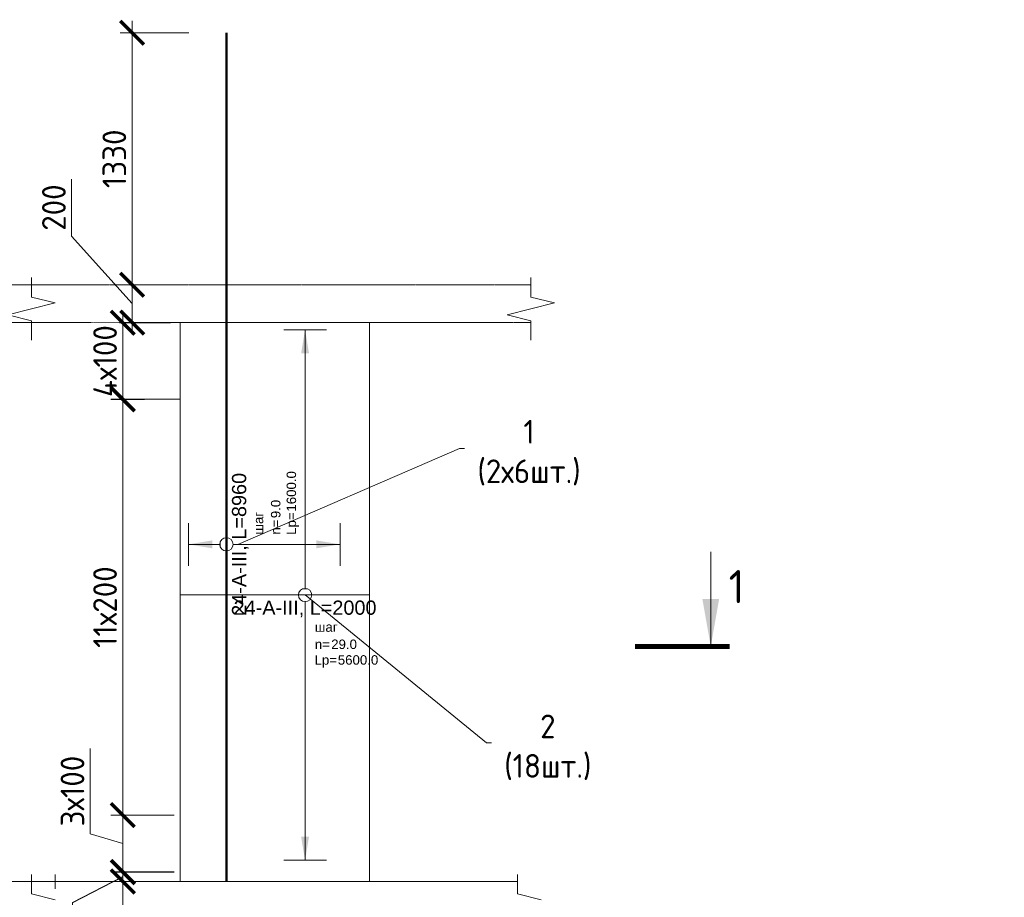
# Model space of a CAD drawing. Header units: millimetres. Extents: x 369815 to 1481759, y -423071 to -27917.
# Tile 209 of 380: x 637933 to 648328, y -325599 to -316336. Entities that reach past the tile are written whole.
import ezdxf
from ezdxf import colors
from ezdxf.entities.mleader import LeaderData, LeaderLine
from ezdxf.enums import TextEntityAlignment as Align
from ezdxf.math import Vec2, Vec3

# ---------------------------------------------------------------- set-up
doc = ezdxf.new("R2010")
doc.units = ezdxf.units.MM
doc.set_wipeout_variables(frame=1)
doc.linetypes.add('01 Штриховая _4 мм_', pattern=[6, 3.5, -2.5])
for name, color, linetype, lineweight in [('AF_Perekritie', 90, 'Continuous', 18), ('AF_Stena', 90, 'Continuous', 18), ('KR_Fundament', 253, 'Continuous', 18), ('АрмСтер', 2, 'Continuous', 50), ('Выноски', 20, 'Continuous', 20), ('подоснова', 151, 'Continuous', 5), ('РАЗМЕРЫ', 1, 'Continuous', 9)]:
    doc.layers.add(name, color=color, linetype=linetype, lineweight=lineweight)
doc.layers.add('АрмСтер_атрибуты', color=2, linetype='Continuous', lineweight=0, plot=False)
doc.styles.add('GOST-2.304_Type-B', font='GOST_Common.ttf')
doc.styles.get("Standard").update_dxf_attribs({"font": 'arial.ttf'})
doc.styles.add('Аннотативный', font='arial.ttf')
doc.dimstyles.new('мой 25', dxfattribs={"dimscale": 100, "dimtxt": 2.5, "dimasz": 2.5, "dimexe": 1.25, "dimexo": 0.625, "dimtad": 1, "dimdec": 0, "dimlfac": 0.5, "dimtxsty": 'GOST-2.304_Type-B', "dimblk": 'ARCHTICK', "dimcen": 2.5, "dimdle": 1.25, "dimaunit": 1, "dimadec": 1, "dimazin": 2, "dimtfac": 1, "dimtdec": 0, "dimtmove": 1, "dimatfit": 3, "dimfxl": 6, "dimfxlon": 1, "dimtfill": 1, "dimlwd": -1, "dimlwe": -1, "dimarcsym": 0})

# ---------------------------------------------------------------- blocks, each defined once
blk = doc.blocks.new('_None')
blk = doc.blocks.new('_ArchTick')
at = {"color": 0, "linetype": 'ByBlock', "const_width": 0.15}
blk.add_lwpolyline([(-0.5, -0.5), (0.5, 0.5)], dxfattribs=at)
blk = doc.blocks.new('*D1594')
at = {"layer": 'DEFPOINTS', "color": 0, "transparency": 16777216}
for p in [(639120, -319133), (639588, -319133), (639588, -319533)]:
    blk.add_point(p, dxfattribs=at)
at = {"layer": 'РАЗМЕРЫ', "color": 0, "linetype": 'Continuous', "transparency": 16777216}
for p, q in [((638481, -318619), (638481, -318019)), ((639120, -319333), (638481, -318619)), ((639120, -319658), (639120, -319008)), ((639526, -319133), (638995, -319133)), ((639526, -319533), (638995, -319533))]:
    blk.add_line(p, q, dxfattribs=at)
at = {"layer": 'РАЗМЕРЫ', "color": 0, "transparency": 16777216, "xscale": 250, "yscale": 250, "zscale": 250}
for p, rotation in [((639120, -319133), 90), ((639120, -319533), 270)]:
    blk.add_blockref('_ArchTick', p, dxfattribs=dict(at, rotation=rotation))
at = {"layer": 'РАЗМЕРЫ', "color": 0, "transparency": 16777216, "insert": (638294, -318319), "char_height": 250, "attachment_point": 5, "rotation": 90, "style": 'GOST-2.304_Type-B', "bg_fill": 3, "box_fill_scale": 1.1, "bg_fill_color": 256, "bg_fill_true_color": 13158600, "bg_fill_transparency": 0}
blk.add_mtext('200', dxfattribs=at)
blk = doc.blocks.new('*D1364')
at = {"layer": 'DEFPOINTS', "color": 0, "transparency": 16777216}
for p in [(639120, -316474), (640115, -316474), (639588, -319133)]:
    blk.add_point(p, dxfattribs=at)
at = {"layer": 'РАЗМЕРЫ', "color": 0, "linetype": 'Continuous', "transparency": 16777216}
for p, q in [((639120, -319258), (639120, -316349)), ((639720, -316474), (638995, -316474)), ((639526, -319133), (638995, -319133))]:
    blk.add_line(p, q, dxfattribs=at)
at = {"layer": 'РАЗМЕРЫ', "color": 0, "transparency": 16777216, "xscale": 250, "yscale": 250, "zscale": 250}
for p, rotation in [((639120, -316474), 90), ((639120, -319133), 270)]:
    blk.add_blockref('_ArchTick', p, dxfattribs=dict(at, rotation=rotation))
at = {"layer": 'РАЗМЕРЫ', "color": 0, "transparency": 16777216, "insert": (638932, -317804), "char_height": 250, "attachment_point": 5, "rotation": 90, "style": 'GOST-2.304_Type-B', "bg_fill": 3, "box_fill_scale": 1.1, "bg_fill_color": 256, "bg_fill_true_color": 13158600, "bg_fill_transparency": 0}
blk.add_mtext('1330', dxfattribs=at)
blk = doc.blocks.new('*U1654')
at = {"layer": 'РАЗМЕРЫ'}
for p, q in [((112.5, 1400), (-112.5, 1400)), ((112.5, -1400), (-112.5, -1400))]:
    blk.add_line(p, q, dxfattribs=at)
at = {"layer": 'РАЗМЕРЫ', "ltscale": 15}
blk.add_line((0, -1400), (0, 1400), dxfattribs=at)
at = {"layer": 'РАЗМЕРЫ'}
for points in [[(0, 1400), (20.9, 1274.8), (-20.9, 1274.8)], [(0, -1400), (20.9, -1274.8), (-20.9, -1274.8)]]:
    blk.add_solid(points, dxfattribs=at)
at = {"layer": 'АрмСтер_атрибуты', "color": 215, "ltscale": 15, "style": 'Аннотативный'}
for s, p in [('шаг', (51.4, -194.2)), ('n=', (51.4, -285.1)), ('Lр=', (50.2, -367.8))]:
    blk.add_text(s, height=50, dxfattribs=at).set_placement(p)
at = {"layer": 'АрмСтер_атрибуты', "style": 'Аннотативный', "flags": 8}
blk.add_attdef('ПОЗ', (110, 29.6), '', height=75, dxfattribs=at)
at = {"layer": 'АрмСтер_атрибуты', "flags": 9}
for tag, p in [('МАССА', (-1033.5, -10.5)), ('ОБОЗНАЧЕНИЕ', (-1033.5, -124.4))]:
    blk.add_attdef(tag, p, '', height=75, dxfattribs=at)
at = {"layer": 'АрмСтер_атрибуты', "color": 215, "style": 'Аннотативный'}
for tag, p, flags in [('ШАГ', (190.9, -194.2), 10), ('КОЛ', (138, -285.1), 8), ('ШИРИНА', (172.9, -367.8), 8)]:
    blk.add_attdef(tag, p, '', height=50, dxfattribs=dict(at, flags=flags))
at = {"linetype": 'Continuous', "lineweight": 0}
blk.add_wipeout([(35, 0), (28.3, 20.6), (10.8, 33.3), (-10.8, 33.3), (-28.3, 20.6), (-35, 0), (-28.3, -20.6), (-10.8, -33.3), (10.8, -33.3), (28.3, -20.6)], dxfattribs=at)
at = {"color": 0, "linetype": 'ByBlock', "lineweight": -2, "ltscale": 100}
blk.add_line((-657.5, 0), (342.5, 0), dxfattribs=at)
at = {"layer": 'РАЗМЕРЫ'}
blk.add_circle((0, 0), 35, dxfattribs=at)
at = {"layer": 'АрмСтер_атрибуты', "style": 'Аннотативный', "flags": 8}
blk.add_attdef('НАИМЕНОВАНИЕ', text='', height=75, dxfattribs=at).set_placement((0, -29.3), align=Align.TOP_CENTER)
blk = doc.blocks.new('*U1655')
at = {"layer": 'РАЗМЕРЫ'}
for p, q in [((112.5, 200), (-112.5, 200)), ((112.5, -600), (-112.5, -600))]:
    blk.add_line(p, q, dxfattribs=at)
at = {"layer": 'РАЗМЕРЫ', "ltscale": 15}
blk.add_line((0, -600), (0, 200), dxfattribs=at)
at = {"layer": 'РАЗМЕРЫ'}
for points in [[(0, 200), (20.9, 74.8), (-20.9, 74.8)], [(0, -600), (20.9, -474.8), (-20.9, -474.8)]]:
    blk.add_solid(points, dxfattribs=at)
at = {"layer": 'АрмСтер_атрибуты', "color": 215, "ltscale": 15, "style": 'Аннотативный'}
for s, p in [('шаг', (51.4, -194.2)), ('n=', (51.4, -285.1)), ('Lр=', (50.2, -367.8))]:
    blk.add_text(s, height=50, dxfattribs=at).set_placement(p)
at = {"layer": 'АрмСтер_атрибуты', "style": 'Аннотативный', "flags": 8}
blk.add_attdef('ПОЗ', (110, 29.6), '', height=75, dxfattribs=at)
at = {"layer": 'АрмСтер_атрибуты', "flags": 9}
for tag, p in [('МАССА', (-2096, -10.5)), ('ОБОЗНАЧЕНИЕ', (-2096, -124.4))]:
    blk.add_attdef(tag, p, '', height=75, dxfattribs=at)
at = {"layer": 'АрмСтер_атрибуты', "color": 215, "style": 'Аннотативный'}
for tag, p, flags in [('ШАГ', (190.9, -194.2), 10), ('КОЛ', (138, -285.1), 8), ('ШИРИНА', (172.9, -367.8), 8)]:
    blk.add_attdef(tag, p, '', height=50, dxfattribs=dict(at, flags=flags))
at = {"linetype": 'Continuous', "lineweight": 0}
blk.add_wipeout([(35, 0), (28.3, 20.6), (10.8, 33.3), (-10.8, 33.3), (-28.3, 20.6), (-35, 0), (-28.3, -20.6), (-10.8, -33.3), (10.8, -33.3), (28.3, -20.6)], dxfattribs=at)
at = {"color": 0, "linetype": 'ByBlock', "lineweight": -2, "ltscale": 100}
blk.add_line((-1780, 0), (2700, 0), dxfattribs=at)
at = {"layer": 'РАЗМЕРЫ'}
blk.add_circle((0, 0), 35, dxfattribs=at)
at = {"layer": 'АрмСтер_атрибуты', "style": 'Аннотативный', "flags": 8}
blk.add_attdef('НАИМЕНОВАНИЕ', text='', height=75, dxfattribs=at).set_placement((0, -29.3), align=Align.TOP_CENTER)
blk = doc.blocks.new('*D1405')
at = {"layer": 'DEFPOINTS', "color": 0, "transparency": 16777216}
for p in [(638417, -319133), (637498, -319533), (638417, -319533)]:
    blk.add_point(p, dxfattribs=at)
at = {"layer": 'РАЗМЕРЫ', "color": 0, "linetype": 'Continuous', "transparency": 16777216}
for p, q in [((637154, -319230), (637154, -318630)), ((637498, -319008), (637498, -319658)), ((638098, -319133), (637373, -319133)), ((637498, -319333), (637154, -319230)), ((638098, -319533), (637373, -319533))]:
    blk.add_line(p, q, dxfattribs=at)
at = {"layer": 'РАЗМЕРЫ', "color": 0, "transparency": 16777216, "xscale": 250, "yscale": 250, "zscale": 250}
for p, rotation in [((637498, -319133), 90), ((637498, -319533), 270)]:
    blk.add_blockref('_ArchTick', p, dxfattribs=dict(at, rotation=rotation))
at = {"layer": 'РАЗМЕРЫ', "color": 0, "transparency": 16777216, "insert": (636967, -318930), "char_height": 250, "attachment_point": 5, "rotation": 90, "style": 'GOST-2.304_Type-B', "bg_fill": 3, "box_fill_scale": 1.1, "bg_fill_color": 256, "bg_fill_true_color": 13158600, "bg_fill_transparency": 0}
blk.add_mtext('200', dxfattribs=at)
blk = doc.blocks.new('*D1595')
at = {"layer": 'DEFPOINTS', "color": 0, "transparency": 16777216}
for p in [(638264, -319533), (637498, -325433), (638951, -325433)]:
    blk.add_point(p, dxfattribs=at)
at = {"layer": 'РАЗМЕРЫ', "color": 0, "linetype": 'Continuous', "transparency": 16777216}
for p, q in [((637498, -319408), (637498, -325558)), ((638098, -319533), (637373, -319533)), ((638098, -325433), (637373, -325433))]:
    blk.add_line(p, q, dxfattribs=at)
at = {"layer": 'РАЗМЕРЫ', "color": 0, "transparency": 16777216, "xscale": 250, "yscale": 250, "zscale": 250}
for p, rotation in [((637498, -319533), 90), ((637498, -325433), 270)]:
    blk.add_blockref('_ArchTick', p, dxfattribs=dict(at, rotation=rotation))
at = {"layer": 'РАЗМЕРЫ', "color": 0, "transparency": 16777216, "insert": (637310, -322483), "char_height": 250, "attachment_point": 5, "rotation": 90, "style": 'GOST-2.304_Type-B', "bg_fill": 3, "box_fill_scale": 1.1, "bg_fill_color": 256, "bg_fill_true_color": 13158600, "bg_fill_transparency": 0}
blk.add_mtext('2950', dxfattribs=at)
blk = doc.blocks.new('*D1400')
at = {"layer": 'DEFPOINTS', "color": 0, "transparency": 16777216}
for p in [(639022, -325334), (639627, -325334), (639627, -325433)]:
    blk.add_point(p, dxfattribs=at)
at = {"layer": 'РАЗМЕРЫ', "color": 0, "linetype": 'Continuous', "transparency": 16777216}
for p, q in [((639022, -325334), (639022, -325084)), ((639565, -325334), (638897, -325334)), ((639022, -325433), (639022, -325334)), ((639022, -325433), (639022, -325334)), ((639022, -325384), (638491, -325657)), ((639565, -325433), (638897, -325433)), ((639022, -325433), (639022, -325683)), ((638491, -325657), (638491, -326082))]:
    blk.add_line(p, q, dxfattribs=at)
at = {"layer": 'РАЗМЕРЫ', "color": 0, "transparency": 16777216, "xscale": 250, "yscale": 250, "zscale": 250}
for p, rotation in [((639022, -325334), 270), ((639022, -325433), 90)]:
    blk.add_blockref('_ArchTick', p, dxfattribs=dict(at, rotation=rotation))
at = {"layer": 'РАЗМЕРЫ', "color": 0, "transparency": 16777216, "insert": (638304, -325869), "char_height": 250, "attachment_point": 5, "rotation": 90, "style": 'GOST-2.304_Type-B', "bg_fill": 3, "box_fill_scale": 1.1, "bg_fill_color": 256, "bg_fill_true_color": 13158600, "bg_fill_transparency": 0}
blk.add_mtext('50', dxfattribs=at)
blk = doc.blocks.new('*D2316')
at = {"layer": 'DEFPOINTS', "color": 0, "transparency": 16777216}
for p in [(639587, -319534), (639021, -320344), (639314, -320344)]:
    blk.add_point(p, dxfattribs=at)
at = {"layer": 'РАЗМЕРЫ', "color": 0, "linetype": 'Continuous', "transparency": 16777216}
for p, q in [((639021, -319409), (639021, -320469)), ((639525, -319534), (638896, -319534)), ((639251, -320344), (638896, -320344))]:
    blk.add_line(p, q, dxfattribs=at)
at = {"layer": 'РАЗМЕРЫ', "color": 0, "transparency": 16777216, "insert": (638834, -319939), "char_height": 250, "attachment_point": 5, "rotation": 90, "style": 'GOST-2.304_Type-B', "bg_fill": 3, "box_fill_scale": 1.1, "bg_fill_color": 256, "bg_fill_true_color": 13158600, "bg_fill_transparency": 0}
blk.add_mtext('4х100', dxfattribs=at)
at = {"layer": 'РАЗМЕРЫ', "color": 0, "transparency": 16777216, "xscale": 250, "yscale": 250, "zscale": 250}
for p, rotation in [((639021, -319534), 90), ((639021, -320344), 270)]:
    blk.add_blockref('_ArchTick', p, dxfattribs=dict(at, rotation=rotation))
blk = doc.blocks.new('*D2399')
at = {"layer": 'DEFPOINTS', "color": 0, "transparency": 16777216}
for p in [(639021, -325331), (639626, -325331), (639626, -325431)]:
    blk.add_point(p, dxfattribs=at)
at = {"layer": 'РАЗМЕРЫ', "color": 0, "linetype": 'Continuous', "transparency": 16777216}
for p, q in [((639021, -325331), (639021, -325081)), ((639564, -325331), (638896, -325331)), ((639021, -325431), (639021, -325331)), ((639021, -325431), (639021, -325331)), ((639021, -325381), (638490, -325654)), ((639564, -325431), (638896, -325431)), ((639021, -325431), (639021, -325681)), ((638490, -325654), (638490, -326079))]:
    blk.add_line(p, q, dxfattribs=at)
at = {"layer": 'РАЗМЕРЫ', "color": 0, "transparency": 16777216, "xscale": 250, "yscale": 250, "zscale": 250}
for p, rotation in [((639021, -325331), 270), ((639021, -325431), 90)]:
    blk.add_blockref('_ArchTick', p, dxfattribs=dict(at, rotation=rotation))
at = {"layer": 'РАЗМЕРЫ', "color": 0, "transparency": 16777216, "insert": (638303, -325867), "char_height": 250, "attachment_point": 5, "rotation": 90, "style": 'GOST-2.304_Type-B', "bg_fill": 3, "box_fill_scale": 1.1, "bg_fill_color": 256, "bg_fill_true_color": 13158600, "bg_fill_transparency": 0}
blk.add_mtext('50', dxfattribs=at)
blk = doc.blocks.new('*D2398')
at = {"layer": 'DEFPOINTS', "color": 0, "transparency": 16777216}
for p in [(639021, -325331), (639626, -325331), (639626, -325431)]:
    blk.add_point(p, dxfattribs=at)
at = {"layer": 'РАЗМЕРЫ', "color": 0, "linetype": 'Continuous', "transparency": 16777216}
for p, q in [((639021, -325331), (639021, -325081)), ((639564, -325331), (638896, -325331)), ((639021, -325431), (639021, -325331)), ((639021, -325431), (639021, -325331)), ((639021, -325381), (638490, -325654)), ((639564, -325431), (638896, -325431)), ((639021, -325431), (639021, -325681)), ((638490, -325654), (638490, -326079))]:
    blk.add_line(p, q, dxfattribs=at)
at = {"layer": 'РАЗМЕРЫ', "color": 0, "transparency": 16777216, "xscale": 250, "yscale": 250, "zscale": 250}
for p, rotation in [((639021, -325331), 270), ((639021, -325431), 90)]:
    blk.add_blockref('_ArchTick', p, dxfattribs=dict(at, rotation=rotation))
at = {"layer": 'РАЗМЕРЫ', "color": 0, "transparency": 16777216, "insert": (638303, -325867), "char_height": 250, "attachment_point": 5, "rotation": 90, "style": 'GOST-2.304_Type-B', "bg_fill": 3, "box_fill_scale": 1.1, "bg_fill_color": 256, "bg_fill_true_color": 13158600, "bg_fill_transparency": 0}
blk.add_mtext('50', dxfattribs=at)
blk = doc.blocks.new('*D2400')
at = {"layer": 'DEFPOINTS', "color": 0, "transparency": 16777216}
for p in [(639021, -324731), (639626, -324731), (639527, -325331)]:
    blk.add_point(p, dxfattribs=at)
at = {"layer": 'РАЗМЕРЫ', "color": 0, "linetype": 'Continuous', "transparency": 16777216}
for p, q in [((638678, -324928), (638678, -324028)), ((639021, -325456), (639021, -324606)), ((639564, -324731), (638896, -324731)), ((639021, -325031), (638678, -324928)), ((639465, -325331), (638896, -325331))]:
    blk.add_line(p, q, dxfattribs=at)
at = {"layer": 'РАЗМЕРЫ', "color": 0, "transparency": 16777216, "xscale": 250, "yscale": 250, "zscale": 250}
for p, rotation in [((639021, -324731), 90), ((639021, -325331), 270)]:
    blk.add_blockref('_ArchTick', p, dxfattribs=dict(at, rotation=rotation))
at = {"layer": 'РАЗМЕРЫ', "color": 0, "transparency": 16777216, "insert": (638490, -324478), "char_height": 250, "attachment_point": 5, "rotation": 90, "style": 'GOST-2.304_Type-B', "bg_fill": 3, "box_fill_scale": 1.1, "bg_fill_color": 256, "bg_fill_true_color": 13158600, "bg_fill_transparency": 0}
blk.add_mtext('3х100', dxfattribs=at)
blk = doc.blocks.new('*D2401')
at = {"layer": 'DEFPOINTS', "color": 0, "transparency": 16777216}
for p in [(639021, -320341), (639686, -320341), (639595, -324731)]:
    blk.add_point(p, dxfattribs=at)
at = {"layer": 'РАЗМЕРЫ', "color": 0, "linetype": 'Continuous', "transparency": 16777216}
for p, q in [((639021, -324856), (639021, -320216)), ((639621, -320341), (638896, -320341)), ((639533, -324731), (638896, -324731))]:
    blk.add_line(p, q, dxfattribs=at)
at = {"layer": 'РАЗМЕРЫ', "color": 0, "transparency": 16777216, "xscale": 250, "yscale": 250, "zscale": 250}
for p, rotation in [((639021, -320341), 90), ((639021, -324731), 270)]:
    blk.add_blockref('_ArchTick', p, dxfattribs=dict(at, rotation=rotation))
at = {"layer": 'РАЗМЕРЫ', "color": 0, "transparency": 16777216, "insert": (638834, -322536), "char_height": 250, "attachment_point": 5, "rotation": 90, "style": 'GOST-2.304_Type-B', "bg_fill": 3, "box_fill_scale": 1.1, "bg_fill_color": 256, "bg_fill_true_color": 13158600, "bg_fill_transparency": 0}
blk.add_mtext('11х200', dxfattribs=at)

msp = doc.modelspace()

# ---------------------------------------------------------------- hatches: boundary and pattern name
at = {"layer": 'Выноски'}
msp.add_hatch(color=256, dxfattribs=at).paths.add_polyline_path([(645228.5, -322951.5), (645316.7, -322451.5), (645140.4, -322451.5)], flags=0)

# ---------------------------------------------------------------- linework, layer by layer
at = {"layer": 'AF_Perekritie', "linetype": '01 Штриховая _4 мм_', "lineweight": 9}
for p, q in [((643247.3, -319133.5, 3100), (643328.6, -319133.5, 3100)), ((643328.6, -319533.5, 3100), (643247.3, -319533.5, 3100))]:
    msp.add_line(p, q, dxfattribs=at)
at = {"layer": 'AF_Stena', "lineweight": 0}
msp.add_line((641627.1, -325313.5, 3100), (641627.1, -319533.5, 3100), dxfattribs=at)
at = {"layer": 'AF_Stena', "lineweight": 20, "elevation": 3100}
for points in [[(638056.3, -319208.5), (638056.3, -319058.5)], [(643328.6, -319208.5), (643328.6, -319058.5)], [(638056.3, -319208.5), (638056.3, -319263.5)], [(643328.6, -319208.5), (643328.6, -319263.5)], [(643328.6, -319263.5), (643578.6, -319326)], [(643578.6, -319326), (643078.6, -319451)], [(637806.3, -319451), (638056.3, -319513.5)], [(638056.3, -319513.5), (638056.3, -319568.5)], [(643078.6, -319451), (643328.6, -319513.5)], [(643328.6, -319513.5), (643328.6, -319568.5)], [(638056.3, -319568.5), (638056.3, -319718.5)], [(643328.6, -319568.5), (643328.6, -319718.5)], [(643189.4, -325508.5), (643189.4, -325358.5)], [(643189.4, -325508.5), (643189.4, -325563.5)], [(643189.4, -325563.5), (643439.4, -325626)]]:
    msp.add_lwpolyline(points, dxfattribs=at)
at = {"layer": 'Выноски'}
msp.add_line((645228.5, -322951.5, 3100), (645228.5, -321951.5, 3100), dxfattribs=at)
at = {"layer": 'Выноски', "elevation": 3100}
msp.add_lwpolyline([(644428.5, -322951.5, 50, 50, 0), (645428.5, -322951.5, 50, 50, 0)], format="xyseb", dxfattribs=at)

# ---------------------------------------------------------------- texts
at = {"layer": 'Выноски', "style": 'GOST-2.304_Type-B'}
msp.add_text('1', height=350, dxfattribs=at).set_placement((645417.4, -322494.4, 3100))

# ---------------------------------------------------------------- dimensions: what is measured, and where the dimension line sits
at = {"layer": 'РАЗМЕРЫ', "color": 146}
dim = msp.add_linear_dim(base=(639119.7, -319133.5, 3100), p1=(639588.4, -319533.5, 3100), p2=(639588.4, -319133.5, 3100), angle=90, dimstyle='мой 25', dxfattribs=at)
dim.commit()
dim.dimension.update_dxf_attribs({"geometry": '*D1594', "text_midpoint": (638481.1, -318556.2, 3100), "dimtype": 160})

# ---------------------------------------------------------------- leaders
at = {"layer": 'подоснова'}
ml = msp.add_multileader_mtext('Standard', dxfattribs=at)
ml.set_content('1 (2х6шт.)', color=256, style='GOST-2.304_Type-B')
ml.set_leader_properties(color=256, linetype='ByLayer', lineweight=15)
ml.set_arrow_properties(name='NONE')
ml.build(insert=Vec2(0, 0))
ml.multileader.update_dxf_attribs({"text_left_attachment_type": 6, "text_right_attachment_type": 6, "dogleg_length": 10, "arrow_head_size": 18})
ctx = ml.context
ctx.base_point, ctx.char_height, ctx.arrow_head_size, ctx.landing_gap_size, ctx.plane_origin = Vec3(642584.7, -320860.3, 3100), 250, 18, 20, Vec3(639831.1, -319557.8, 3100)
ctx.left_attachment, ctx.right_attachment, ctx.text_align_type = 6, 6, 1
notes = []
notes.append((ctx, [(0, (1, 1, 0), (642574.7, -320860.3, 3100), (1, 0), 10, [(0, [(640235, -321873.5, 3100)], 0, [])])]))
ctx.mtext.insert, ctx.mtext.width, ctx.mtext.alignment, ctx.mtext.flow_direction = Vec3(643310, -320560.3, 3100), 22.898, 2, 5
for ctx, leaders in notes:
    for number, flags, end, landing, length, lines in leaders:
        leader = LeaderData()
        leader.index, (leader.has_last_leader_line, leader.has_dogleg_vector, leader.attachment_direction) = number, flags
        leader.last_leader_point, leader.dogleg_vector, leader.dogleg_length = Vec3(end), Vec3(landing), length
        for number, points, colour, breaks in lines:
            line = LeaderLine()
            line.index, line.vertices, line.color, line.breaks = number, Vec3.list(points), colors.encode_raw_color(colour), breaks
            leader.lines.append(line)
        ctx.leaders.append(leader)

# ---------------------------------------------------------------- next in the draw order: linework, layer by layer
at = {"layer": 'AF_Perekritie', "linetype": '01 Штриховая _4 мм_', "lineweight": 0}
msp.add_line((638056.3, -319533.5, 3100), (643247.2, -319533.5, 3100), dxfattribs=at)
at = {"layer": 'AF_Stena', "lineweight": 0}
for p, q in [((642127.1, -319533.5, 3100), (639627.1, -319533.5, 3100)), ((639627.1, -319533.5, 3100), (639627.1, -325313.5, 3100))]:
    msp.add_line(p, q, dxfattribs=at)
at = {"layer": 'AF_Stena', "lineweight": 20, "elevation": 3100}
for points in [[(638056.3, -319263.5), (638306.3, -319326)], [(638306.3, -319326), (637806.3, -319451)]]:
    msp.add_lwpolyline(points, dxfattribs=at)

# ---------------------------------------------------------------- next in the draw order: dimensions: what is measured, and where the dimension line sits
at = {"layer": 'РАЗМЕРЫ', "color": 146, "true_color": 0x006272}
dim = msp.add_linear_dim(base=(639119.7, -316474.1, 3100), p1=(639588.4, -319133.5, 3100), p2=(640115.2, -316474.1, 3100), angle=90, dimstyle='мой 25', dxfattribs=at)
dim.commit()
dim.dimension.update_dxf_attribs({"geometry": '*D1364', "text_midpoint": (638932.2, -317803.8, 3100)})

# ---------------------------------------------------------------- next in the draw order: linework, layer by layer
at = {"layer": 'AF_Perekritie', "linetype": '01 Штриховая _4 мм_', "lineweight": 9}
msp.add_line((643247.2, -319133.5, 3100), (638056.3, -319133.5, 3100), dxfattribs=at)

# ---------------------------------------------------------------- next in the draw order: block references
at = {"layer": 'АрмСтер', "lineweight": 0, "ltscale": 15}
ref = msp.add_blockref('*U1654', (640945.5, -322407.9, 3100), dxfattribs=dict(at, xscale=2, yscale=2, zscale=2))
ref.add_attrib('НАИМЕНОВАНИЕ', '24-A-III, L=2000', dxfattribs={"layer": 'АрмСтер_атрибуты', "height": 150, "style": 'Аннотативный', "flags": 8}).set_placement((640945.5, -322466.5, 3100), align=Align.TOP_CENTER)
ref.add_attrib('КОЛ', '29.0', (641221.6, -322978.1, 3100), dxfattribs={"layer": 'АрмСтер_атрибуты', "color": 215, "height": 100, "style": 'Аннотативный', "flags": 8})
ref.add_attrib('ШИРИНА', '5600.0', (641291.3, -323143.5, 3100), dxfattribs={"layer": 'АрмСтер_атрибуты', "color": 215, "height": 100, "style": 'Аннотативный', "flags": 8})

# ---------------------------------------------------------------- next in the draw order: linework, layer by layer
at = {"layer": 'AF_Stena', "lineweight": 0}
for p, q in [((639627.1, -319533.5, 3100), (639627.1, -325433.5, 3100)), ((641627.1, -325433.5, 3100), (641627.1, -319533.5, 3100))]:
    msp.add_line(p, q, dxfattribs=at)

# ---------------------------------------------------------------- next in the draw order: block references
at = {"layer": 'АрмСтер', "ltscale": 15}
ref = msp.add_blockref('*U1655', (640115.2, -321873.5, 3100), dxfattribs=dict(at, xscale=2, yscale=2, zscale=2, rotation=90))
ref.add_attrib('НАИМЕНОВАНИЕ', '24-A-III, L=8960', dxfattribs={"layer": 'АрмСтер_атрибуты', "height": 150, "rotation": 90, "style": 'Аннотативный', "flags": 8}).set_placement((640173.9, -321873.5, 3100), align=Align.TOP_CENTER)
ref.add_attrib('КОЛ', '9.0', (640685.5, -321597.4, 3100), dxfattribs={"layer": 'АрмСтер_атрибуты', "color": 215, "height": 100, "rotation": 90, "style": 'Аннотативный', "flags": 8})
ref.add_attrib('ШИРИНА', '1600.0', (640850.8, -321527.7, 3100), dxfattribs={"layer": 'АрмСтер_атрибуты', "color": 215, "height": 100, "rotation": 90, "style": 'Аннотативный', "flags": 8})

# ---------------------------------------------------------------- next in the draw order: dimensions: what is measured, and where the dimension line sits
at = {"layer": 'РАЗМЕРЫ', "color": 146, "true_color": 0x006272}
dim = msp.add_linear_dim(base=(637497.8, -319533.5, 3100), p1=(638416.8, -319133.5, 3100), p2=(638416.8, -319533.5, 3100), angle=90, dimstyle='мой 25', dxfattribs=at)
dim.commit()
dim.dimension.update_dxf_attribs({"geometry": '*D1405', "text_midpoint": (636966.6, -319167.9, 3100)})

# ---------------------------------------------------------------- next in the draw order: linework, layer by layer
at = {"layer": 'AF_Stena', "lineweight": 0}
for p, q in [((641627.1, -319533.5, 3100), (639627.1, -319533.5, 3100)), ((639627.1, -325433.5, 3100), (641627.1, -325433.5, 3100))]:
    msp.add_line(p, q, dxfattribs=at)
at = {"layer": 'KR_Fundament', "lineweight": 0}
msp.add_line((643189.4, -325433.5, 3100), (638056.3, -325433.5, 3100), dxfattribs=at)

# ---------------------------------------------------------------- next in the draw order: leaders
at = {"layer": 'подоснова'}
ml = msp.add_multileader_mtext('Standard', dxfattribs=at)
ml.set_content('2 (18шт.)', color=256, style='GOST-2.304_Type-B')
ml.set_leader_properties(color=256, linetype='ByLayer', lineweight=15)
ml.set_arrow_properties(name='NONE')
ml.build(insert=Vec2(0, 0))
ml.multileader.update_dxf_attribs({"text_left_attachment_type": 6, "text_right_attachment_type": 6, "dogleg_length": 10, "arrow_head_size": 18})
ctx = ml.context
ctx.base_point, ctx.char_height, ctx.arrow_head_size, ctx.landing_gap_size, ctx.plane_origin = Vec3(642870.8, -323970, 3100), 250, 18, 20, Vec3(640105, -322598.8, 3100)
ctx.left_attachment, ctx.right_attachment, ctx.text_align_type = 6, 6, 1
notes = []
notes.append((ctx, [(0, (1, 1, 0), (642860.8, -323970, 3100), (1, 0), 10, [(0, [(640945.5, -322407.9, 3100)], 0, [])])]))
ctx.mtext.insert, ctx.mtext.width, ctx.mtext.alignment, ctx.mtext.flow_direction = Vec3(643508.6, -323670, 3100), 22.898, 2, 5
for ctx, leaders in notes:
    for number, flags, end, landing, length, lines in leaders:
        leader = LeaderData()
        leader.index, (leader.has_last_leader_line, leader.has_dogleg_vector, leader.attachment_direction) = number, flags
        leader.last_leader_point, leader.dogleg_vector, leader.dogleg_length = Vec3(end), Vec3(landing), length
        for number, points, colour, breaks in lines:
            line = LeaderLine()
            line.index, line.vertices, line.color, line.breaks = number, Vec3.list(points), colors.encode_raw_color(colour), breaks
            leader.lines.append(line)
        ctx.leaders.append(leader)

# ---------------------------------------------------------------- next in the draw order: dimensions: what is measured, and where the dimension line sits
at = {"layer": 'РАЗМЕРЫ', "color": 146}
dim = msp.add_linear_dim(base=(637497.8, -325433.5, 3100), p1=(638264.4, -319533.5, 3100), p2=(638951.2, -325433.5, 3100), angle=90, dimstyle='мой 25', dxfattribs=at)
dim.commit()
dim.dimension.update_dxf_attribs({"geometry": '*D1595', "text_midpoint": (637310.3, -322483.5, 3100)})

# ---------------------------------------------------------------- next in the draw order: linework, layer by layer
at = {"layer": 'AF_Stena', "lineweight": 20, "elevation": 3100}
for points in [[(638056.3, -325508.5), (638056.3, -325358.5)], [(638306.3, -325508.5), (638306.3, -325358.5)], [(638056.3, -325508.5), (638056.3, -325563.5)], [(638056.3, -325563.5), (638306.3, -325626)]]:
    msp.add_lwpolyline(points, dxfattribs=at)
at = {"layer": 'KR_Fundament', "lineweight": 0}
msp.add_line((643189.4, -325433.5, 3100), (638056.3, -325433.5, 3100), dxfattribs=at)

# ---------------------------------------------------------------- next in the draw order: dimensions: what is measured, and where the dimension line sits
at = {"layer": 'РАЗМЕРЫ', "color": 146, "true_color": 0x006272}
dim = msp.add_linear_dim(base=(639021.3, -320343.8, 3100), p1=(639587.2, -319533.8, 3100), p2=(639313.6, -320343.8, 3100), angle=90, text='4х100', dimstyle='мой 25', dxfattribs=at)
dim.commit()
dim.dimension.update_dxf_attribs({"geometry": '*D2316', "text_midpoint": (639021.3, -319938.8, 3100), "dimtype": 160})

# ---------------------------------------------------------------- next in the draw order: dimensions: what is measured, and where the dimension line sits
dim = msp.add_linear_dim(base=(639022.4, -325333.6, 3100), p1=(639627.1, -325433.5, 3100), p2=(639627.1, -325333.6, 3100), angle=90, dimstyle='мой 25', dxfattribs=at)
dim.commit()
dim.dimension.update_dxf_attribs({"geometry": '*D1400', "text_midpoint": (638491.2, -325719.4, 3100), "dimtype": 160})

# ---------------------------------------------------------------- next in the draw order: dimensions: what is measured, and where the dimension line sits
dim = msp.add_linear_dim(base=(639021.3, -325331.2, 3100), p1=(639626, -325431, 3100), p2=(639626, -325331.2, 3100), angle=90, dimstyle='мой 25', dxfattribs=at)
dim.commit()
dim.dimension.update_dxf_attribs({"geometry": '*D2399', "text_midpoint": (638490, -325716.9, 3100), "dimtype": 160})

# ---------------------------------------------------------------- next in the draw order: dimensions: what is measured, and where the dimension line sits
dim = msp.add_linear_dim(base=(639021.3, -325331.2, 3100), p1=(639626, -325431, 3100), p2=(639626, -325331.2, 3100), angle=90, dimstyle='мой 25', dxfattribs=at)
dim.commit()
dim.dimension.update_dxf_attribs({"geometry": '*D2398', "text_midpoint": (638490, -325716.9, 3100), "dimtype": 160})

# ---------------------------------------------------------------- next in the draw order: dimensions: what is measured, and where the dimension line sits
dim = msp.add_linear_dim(base=(639021.3, -324731.2, 3100), p1=(639527, -325331.2, 3100), p2=(639626, -324731.2, 3100), angle=90, text='3х100', dimstyle='мой 25', dxfattribs=at)
dim.commit()
dim.dimension.update_dxf_attribs({"geometry": '*D2400', "text_midpoint": (638490, -324865.6, 3100)})

# ---------------------------------------------------------------- next in the draw order: dimensions: what is measured, and where the dimension line sits
dim = msp.add_linear_dim(base=(639021.3, -320341, 3100), p1=(639595.4, -324731.2, 3100), p2=(639686, -320341, 3100), angle=90, text='11х200', dimstyle='мой 25', dxfattribs=at)
dim.commit()
dim.dimension.update_dxf_attribs({"geometry": '*D2401', "text_midpoint": (638833.8, -322536.1, 3100)})

# ---------------------------------------------------------------- next in the draw order: texts
at = {"ltscale": 100, "char_height": 250, "width": 17398.124, "attachment_point": 1, "style": 'GOST-2.304_Type-B'}
for insert in [(521291.1, -321222.3, 3100), (566398, -321222.3, 3100), (611444.1, -321222.3, 3100)]:
    msp.add_mtext('\\pi-750,l750,t750,5000;1.^IОбщие примечания см. лист 1\\P2.^IШпильки поз.3 устанавливать с шагом 400 по вертикали и с шагом  400 по горизонтали .\\P3.^IАрмирование пилонов  выполнять отдельными стержнями. Арматуру вязать вязальной проволокой в каждом пересечении.\\P{\\C7;4.^IДиаметр оправки стержня при d<20мм - 5d, при d≥20мм - 8d}', dxfattribs=dict(at, insert=insert))

doc.saveas('drawing.dxf')
